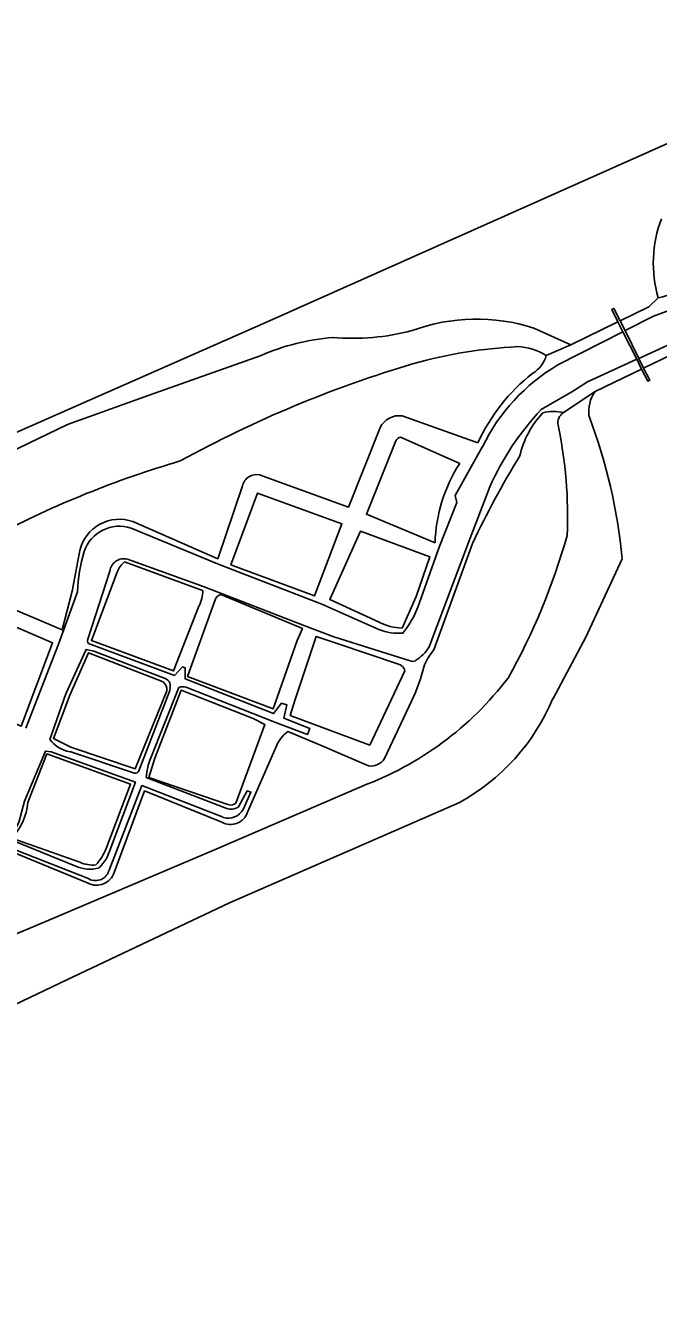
# Model space of a CAD drawing. Extents: x 124000 to 129000, y 395500 to 397503.
# Drawn here: x 125105.5 to 125164.9, y 396990.3 to 397111.1 of the extents above; entities that cross this region are included whole.
import ezdxf

# ---------------------------------------------------------------- set-up
doc = ezdxf.new("R2010")
doc.units = 0
for name, color, linetype in [('gg-afsc-draadraster', 7, 'Continuous'), ('gg-knt-BGT kruinlijn', 7, 'Continuous'), ('gg-knt-bovenkant onderkant talud', 7, 'Continuous'), ('gg-kntw-bovenkant insteek waterloop', 7, 'Continuous'), ('gg-kntw-waterlijn', 7, 'Continuous'), ('gg-kwrk-stuw', 7, 'Continuous'), ('gt-grn-vlakafsluiter', 7, 'Continuous')]:
    doc.layers.add(name, color=color, linetype=linetype)

msp = doc.modelspace()

# ---------------------------------------------------------------- linework, layer by layer
at = {"layer": 'gg-afsc-draadraster'}
msp.add_lwpolyline([(125001.5, 397027.24), (125048.05, 397047.92), (125081.14, 397062.62), (125127.82, 397083.16), (125193.61, 397112.43), (125248.59, 397136.72), (125277.02, 397149.03), (125289.92, 397131.01), (125310.9, 397100.95)], dxfattribs=at)
at = {"layer": 'gg-knt-BGT kruinlijn'}
msp.add_line((125156.68, 397081.16), (125153.21, 397082.73), dxfattribs=at)
for points in [[(125127.61, 397080.17), (125117.11, 397076.43), (125109.42, 397073.67), (125098.45, 397068.39), (125090.54, 397065.25), (125081.88, 397061.78), (125069.59, 397056.36), (125061.8, 397052.58), (125051.46, 397047.77), (125040.19, 397042.6)], [(125161.51, 397061.09), (125158.11, 397053.73), (125155.02, 397047.97)], [(125146.17, 397038.17), (125124.65, 397028.79), (125109.36, 397021.58), (125092.62, 397013.6), (125076.62, 397006.86), (125054.64, 396997.69), (125036.62, 396990.28), (125031.39, 396991.63)]]:
    msp.add_lwpolyline(points, dxfattribs=at)
for centre, radius, start, end in [((125176.1, 397088.84), 11.66, 159.1244, 196.2599), ((125147.84, 397066.3), 17.28, 71.906, 110.4636), ((125136.18, 397060.16), 21.77, 94.8705, 113.1819), ((125136.17, 397104.04), 22.27, 265.2513, 284.6239), ((125161.65, 397074.89), 3.28, 144.9691, 187.5999), ((125109.72, 397056.09), 52.04, 5.5178, 20.6711), ((125136.6, 397055.7), 19.97, 298.604, 337.2307)]:
    msp.add_arc(centre, radius, start, end, dxfattribs=at)
at = {"layer": 'gg-knt-bovenkant onderkant talud'}
msp.add_lwpolyline([(125137.04, 397039.72), (125123.45, 397033.86), (125107.47, 397027.08), (125090.52, 397019.98), (125074.53, 397012.58), (125053.06, 397002.8), (125039.14, 396996.52)], dxfattribs=at)
for centre, radius, start, end in [((125164.04, 397090.31), 4.81, 280.3798, 320.3037), ((125153.98, 397036.24), 44.81, 92.9428, 105.563), ((125151.47, 397075.45), 5.55, 58.2512, 87.764), ((125173.65, 396972.52), 111.49, 106.5145, 118.7534), ((125156.62, 397073.83), 1.15, 122.5695, 190.4014), ((125114.8, 397065.04), 41.59, 357.5614, 11.9064), ((125146.27, 396980.47), 93.55, 106.2972, 117.7545), ((125096.32, 397080.31), 62.4, 330.8204, 344.1535), ((125126.4, 397068.51), 30.69, 290.2837, 322.6386)]:
    msp.add_arc(centre, radius, start, end, dxfattribs=at)
at = {"layer": 'gg-kntw-bovenkant insteek waterloop'}
for p, q in [((125156.68, 397081.16), (125161.12, 397083.32)), ((125166.24, 397080.29), (125163.53, 397078.98)), ((125163.34, 397078.88), (125158.97, 397076.77)), ((125147.97, 397071.95), (125140.86, 397074.49)), ((125146.27, 397070.02), (125140.71, 397072.49)), ((125143.84, 397052.53), (125147.46, 397062.52)), ((125114.78, 397060.79), (125122.12, 397058.1)), ((125139.2, 397042.33), (125141.73, 397047.72)), ((125126.32, 397037.29), (125128.99, 397043.36)), ((125110.6, 397032.6), (125104.19, 397034.85))]:
    msp.add_line(p, q, dxfattribs=at)
for points in [[(125161.32, 397083.42), (125164.03, 397084.73), (125164.9, 397085.58)], [(125138.8, 397073.4), (125138.7, 397073.15), (125135.8, 397065.92), (125127.71, 397068.88), (125127.49, 397068.95)], [(125140.27, 397072.16), (125137.5, 397065.26), (125143.95, 397062.57)], [(125115.57, 397064.58), (125123.54, 397061.08), (125125.86, 397067.92)], [(125124.77, 397060.51), (125127.26, 397067.23), (125135.2, 397064.35), (125132.62, 397057.59), (125124.77, 397060.51)], [(125140.85, 397054.58), (125142.17, 397057.53), (125143.46, 397061.26), (125136.93, 397063.66), (125134.06, 397057.27), (125138.68, 397055.13)], [(125110.58, 397061.87), (125109.85, 397058.05), (125108.92, 397054.4), (125100.86, 397057.81), (125097.31, 397048.57), (125088.67, 397051.94)], [(125121.75, 397056.63), (125119.38, 397050.56), (125111.68, 397053.41), (125114.1, 397059.81)], [(125123.84, 397057.72), (125131.48, 397054.53), (125131, 397053.4), (125128.75, 397047), (125120.71, 397050.04), (125123.28, 397057.22)], [(125098.6, 397048.18), (125105.08, 397045.36), (125108.03, 397053.18), (125101.6, 397055.96), (125098.6, 397048.18)], [(125141.1, 397050.56), (125137.81, 397043.6), (125130.34, 397046.38), (125130.77, 397047.79), (125132.78, 397053.8), (125134.76, 397053.12), (125140.52, 397051.2)], [(125118.41, 397049.52), (125111.39, 397052.25), (125109.66, 397048.27), (125108.11, 397044.21), (125109.75, 397043.39), (125115.79, 397041.37), (125118.75, 397048.7)], [(125124.59, 397037.99), (125117.07, 397040.57), (125117.62, 397042.38), (125120.09, 397048.75), (125126.87, 397046.08), (125127.96, 397045.52), (125125.22, 397038.16)], [(125137.68, 397041.65), (125133.17, 397043.6), (125130.11, 397044.86)], [(125113.05, 397033.89), (125115.34, 397039.94), (125107.49, 397042.77), (125105.71, 397038.2)], [(125113.81, 397031.65), (125116.67, 397039.3), (125123.93, 397036.36)], [(125100.59, 397025.97), (125103.92, 397033.71), (125111.36, 397030.63)]]:
    msp.add_lwpolyline(points, dxfattribs=at)
for centre, radius, start, end in [((125151.66, 397080.92), 2.83, 300.8236, 344.5129), ((125163.83, 397064.78), 17.41, 128.0048, 155.6545), ((125140.55, 397072.58), 1.93, 80.6633, 154.9269), ((125160.65, 397068.65), 9, 136.9732, 166.8963), ((125155.05, 397070.78), 4.13, 76.6821, 103.7333), ((125140.81, 397071.91), 0.597, 99.9698, 155.2178), ((125222.47, 397027.22), 82.9, 148.371, 154.7987), ((125158.29, 397062.2), 14.35, 146.9334, 178.5213), ((125127.18, 397067.65), 1.34, 76.5118, 168.2066), ((125114.29, 397060.98), 3.81, 70.4192, 166.5857), ((125116.14, 397059.11), 2.16, 128.8069, 160.9421), ((125119.29, 397058.05), 2.84, 330.0334, 0.9574), ((125124, 397056.99), 0.748, 102.1378, 162.4711), ((125141.06, 397059.91), 5.34, 243.4942, 267.6629), ((125148.1, 397048.85), 5.63, 139.2108, 156.0336), ((125140.33, 397050.45), 0.772, 8.3291, 76.2183), ((125124.18, 397055.92), 19.38, 334.945, 345.6879), ((125117.9, 397048.83), 0.86, 351.3898, 53.6019), ((125131.92, 397042.33), 3.11, 125.5388, 160.5745), ((125137.92, 397043.15), 1.52, 260.7675, 327.3181), ((125099.83, 397038.83), 5.91, 317.595, 353.8728), ((125124.76, 397038.61), 0.65, 255.384, 315.833), ((125124.75, 397037.8), 1.65, 240.4243, 341.9979), ((125108.32, 397035.81), 5.11, 317.4165, 338.007), ((125111.8, 397035.22), 2.88, 245.4421, 275.5956), ((125112.14, 397032.22), 1.77, 244.0764, 341.0037)]:
    msp.add_arc(centre, radius, start, end, dxfattribs=at)
at = {"layer": 'gg-kntw-waterlijn'}
for p, q in [((125161.58, 397082.39), (125155.46, 397079.28)), ((125113.41, 397059.93), (125111.33, 397053.55)), ((125119.89, 397049.01), (125117.25, 397042.4)), ((125118.82, 397048.16), (125116.13, 397041.19)), ((125115.71, 397040.96), (125109.64, 397042.98)), ((125116.83, 397040.54), (125124.38, 397037.64))]:
    msp.add_line(p, q, dxfattribs=at)
for points in [[(125169.22, 397085.61), (125164.45, 397083.84), (125161.79, 397082.49)], [(125163.08, 397079.89), (125165.81, 397081.13), (125167.25, 397081.9)], [(125162.88, 397079.8), (125158.25, 397077.68), (125156.79, 397076.75), (125153.92, 397075.1)], [(125148.39, 397071.61), (125145.82, 397067.01), (125145.99, 397066.37), (125144.34, 397062.16), (125142.65, 397057.41)], [(125149.08, 397067.84), (125147.07, 397062.62), (125143.4, 397052.82)], [(125138.67, 397054.43), (125133.32, 397056.83), (125123.52, 397060.62), (125115.4, 397063.97)], [(125141.6, 397051.5), (125134.44, 397053.75), (125131.72, 397054.79), (125122.27, 397058.45), (125115.05, 397061.05)], [(125110.38, 397057.97), (125108.57, 397053.06), (125105.51, 397045.18)], [(125107.76, 397044.12), (125109.27, 397048.42), (125111.17, 397052.58), (125111.91, 397052.41), (125118.6, 397049.85)], [(125111.4, 397053.14), (125119.48, 397050.13), (125120.22, 397050.95), (125120.47, 397050.86), (125120.47, 397049.82), (125128.78, 397046.55), (125129.52, 397047.53), (125130.01, 397047.38), (125129.73, 397046.13), (125132.18, 397045.16), (125131.95, 397044.59), (125129.06, 397045.69), (125120.47, 397049.05)], [(125110.27, 397032.21), (125103.98, 397034.77), (125104.85, 397036.33), (125105.39, 397038.33), (125107.36, 397043.04), (125107.88, 397042.96), (125115.8, 397040.13), (125113.43, 397033.8)], [(125124.05, 397036.82), (125116.4, 397039.8), (125113.34, 397031.87)], [(125125.49, 397037.79), (125126.29, 397039.29), (125126.65, 397039.19), (125125.93, 397037.56)], [(125125.44, 397037.76), (125125.46, 397037.77), (125125.49, 397037.79)], [(125111.47, 397031.03), (125103.74, 397034.09), (125100.24, 397026.21)]]:
    msp.add_lwpolyline(points, dxfattribs=at)
for centre, radius, start, end in [((125164.81, 397063.56), 18.28, 120.751, 153.9028), ((125173.18, 397057.03), 26.41, 136.8395, 155.8459), ((125114.3, 397060.65), 3.49, 71.6368, 161.483), ((125125.67, 397057.47), 15.3, 163.6949, 178.1068), ((125114.72, 397059.77), 1.32, 75.7936, 172.9998), ((125132.59, 397060.51), 10.52, 322.4603, 342.855), ((125140.57, 397059.56), 5.47, 249.6823, 273.8666), ((125111.74, 397053.41), 0.435, 160.8498, 218.613), ((125139.93, 397054.98), 4.08, 302.0823, 328.1379), ((125141.82, 397052.05), 0.601, 248.0148, 297.6646), ((125118.22, 397048.97), 0.957, 29.7301, 66.338), ((125116.97, 397049.15), 2.1, 331.837, 8.1167), ((125120.23, 397048.18), 0.896, 74.6957, 112.2588), ((125110.15, 397045.91), 2.98, 216.9792, 260.2259), ((125122.65, 397040.22), 5.83, 157.9647, 176.8543), ((125115.78, 397041.34), 0.384, 260.177, 336.9289), ((125124.53, 397038.35), 1.61, 252.6717, 330.5529), ((125124.77, 397038.88), 1.3, 252.2929, 300.9771), ((125109.52, 397034.97), 4.08, 314.5608, 343.3374), ((125111.54, 397035.23), 3.28, 247.2326, 284.7932), ((125112.06, 397032.2), 1.32, 243.1758, 345.5318)]:
    msp.add_arc(centre, radius, start, end, dxfattribs=at)
at = {"layer": 'gg-kwrk-stuw'}
for p, q in [((125161.12, 397083.32), (125161.58, 397082.39)), ((125161.79, 397082.49), (125161.32, 397083.42)), ((125161.58, 397082.39), (125162.88, 397079.8)), ((125163.08, 397079.89), (125161.79, 397082.49)), ((125162.88, 397079.8), (125163.34, 397078.88)), ((125163.53, 397078.98), (125163.08, 397079.89))]:
    msp.add_line(p, q, dxfattribs=at)
for points in [[(125161.12, 397083.32), (125160.54, 397084.47), (125160.74, 397084.58), (125161.32, 397083.42)], [(125163.34, 397078.88), (125163.91, 397077.75), (125164.1, 397077.84), (125163.53, 397078.98)]]:
    msp.add_lwpolyline(points, dxfattribs=at)
at = {"layer": 'gt-grn-vlakafsluiter'}
for p, q in [((125154.39, 397080.17), (125156.68, 397081.16)), ((125156, 397074.8), (125158.97, 397076.77))]:
    msp.add_line(p, q, dxfattribs=at)

doc.saveas('drawing.dxf')
